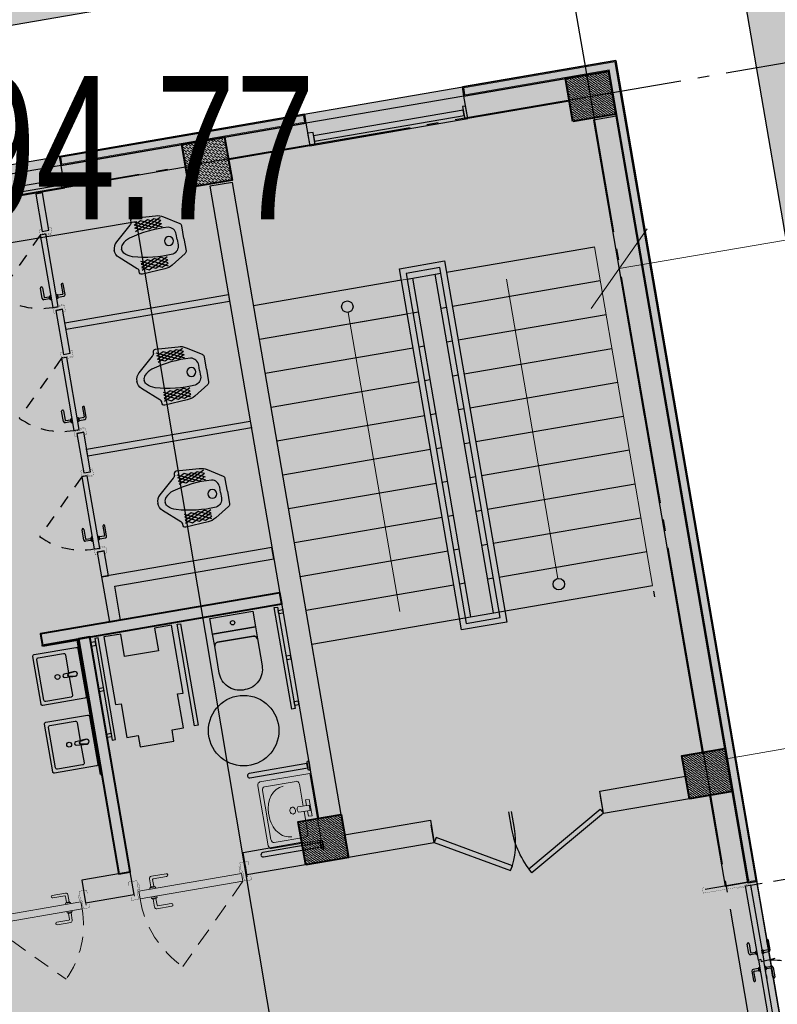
# Model space of a CAD drawing. Extents: x 0 to 667088, y 0 to 6446.
# Tile 378 of 518: x 3066.43 to 3073.05, y 294.29 to 302.88. Entities that reach past the tile are written whole.
import ezdxf

# ---------------------------------------------------------------- set-up
doc = ezdxf.new("R2010")
doc.units = 0
doc.header["$MEASUREMENT"] = 0
for name, pattern in [('Beruniy Xref$0$DASHED', [19.05, 12.7, -6.35]), ('CONTI', [0]), ('ГОСТ 2.303 5', [24, 20, -1.5, 1, -1.5])]:
    doc.linetypes.add(name, pattern=pattern)
for name, color, linetype in [('(002) Рамка', 7, 'Continuous'), ('_0', 7, 'Continuous'), ('PI_OT0', 172, 'CONTI'), ('ZAPSK0', 250, 'CONTI'), ('сан.техника', 146, 'Continuous'), ('стен', 7, 'Continuous')]:
    doc.layers.add(name, color=color, linetype=linetype)
for name, color, linetype, lineweight in [('.', 7, 'Continuous', 15), ('rrr', 5, 'Continuous', 18), ('гипсокартон', 136, 'Continuous', 35), ('заливка', 194, 'Continuous', 0), ('кирпич', 7, 'Continuous', 40), ('ЛЕСТНИЦА', 152, 'Continuous', 13), ('Сантехника', 5, 'Continuous', 13), ('сплошная толстая', 7, 'Continuous', 40), ('Толстая', 174, 'Continuous', 35), ('Утеплитель', 204, 'Continuous', 13)]:
    doc.layers.add(name, color=color, linetype=linetype, lineweight=lineweight)
doc.layers.add('АСО-Двери+Окна', color=7, linetype='Continuous', lineweight=20, true_color=0x0d21a0)
doc.styles.add('ESKD1', font='arial.ttf', dxfattribs={"width": 0.6, "oblique": 11})
doc.styles.add('SHRFT', font='TXT', dxfattribs={"width": 0.75})
doc.styles.get("Standard").update_dxf_attribs({"font": 'times.ttf'})
doc.linetypes.add('ограждение1', pattern='A,6.35,-2.54,[133,ltypeshp.shx,S=2.54,R=0,X=-2.54,Y=0],-2.54,25.4', length=36.83)
doc.dimstyles.new('GENPLAN', dxfattribs={"dimtxt": 1, "dimasz": 0.6, "dimexe": 1.3, "dimexo": 1.5, "dimgap": 0.1, "dimtad": 1, "dimdec": 1, "dimzin": 0, "dimdsep": 46, "dimtxsty": 'ESKD1', "dimblk1": 'OBLIQUE', "dimblk2": 'OBLIQUE', "dimsah": 1, "dimcen": -2, "dimadec": 0, "dimazin": 0, "dimtfac": 0.75, "dimtdec": 1, "dimtix": 1, "dimtmove": 0, "dimatfit": 3, "dimfxl": 1, "dimtvp": 1.2, "dimtfill": 2, "dimtfillclr": 2, "dimlwd": 5, "dimlwe": 5, "dimarcsym": 0})
doc.dimstyles.new('М100', dxfattribs={"dimtxt": 3, "dimasz": 2, "dimexe": 1, "dimexo": 1, "dimtad": 1, "dimdec": 0, "dimzin": 0, "dimdsep": 46, "dimtxsty": 'Standard', "dimblk": 'ARCHTICK', "dimcen": 2, "dimdle": 1, "dimaunit": 1, "dimadec": 4, "dimazin": 2, "dimtfac": 1, "dimtdec": 0, "dimtofl": 0, "dimtmove": 0, "dimatfit": 3, "dimfxl": 1, "dimtolj": 1, "dimtzin": 0, "dimlwd": 9, "dimlwe": 9, "dimarcsym": 0})

# ---------------------------------------------------------------- blocks, each defined once
blk = doc.blocks.new('rhy')
at = {"layer": 'ZAPSK0', "color": 1, "lineweight": 30}
blk.add_lwpolyline([(1364.57876, 291.54673), (1421.58031, 301.1208), (1424.19745, 285.53906), (1367.19589, 275.96499)], close=True, dxfattribs=at)
at = {"layer": 'PI_OT0', "color": 0, "style": 'SHRFT', "width": 0.75}
blk.add_text('494.77', height=1.25, dxfattribs=at).set_placement((1419.31116, 301.14))
blk = doc.blocks.new('*U22')
at = {"color": 0, "linetype": 'Beruniy Xref$0$DASHED'}
for p, q in [((-193.5, 22.5), (-193.5, 105.5)), ((-50.5, 22.5), (-50.5, 82.5))]:
    blk.add_line(p, q, dxfattribs=at)
at = {"color": 0}
for p, q in [((-121, 31.3), (-131.5, 31.3)), ((-131.5, 29.3), (-122, 29.3)), ((-122.5, 22.5), (-122.5, 23.5)), ((-122.5, 23.5), (-118.5, 23.5)), ((-118.5, 22.5), (-122.5, 22.5)), ((-122, 23.6), (-122, 23.5)), ((-121.5, 28.8), (-121.5, 24.1)), ((-119.5, 24.1), (-121.5, 24.1)), ((-119.5, 24.1), (-119.5, 29.8)), ((-119, 23.5), (-119, 23.6)), ((-118.5, 23.5), (-118.5, 22.5)), ((-110.5, 19.8), (-110.5, 22.5)), ((-100.5, 23.5), (-104.5, 23.5)), ((-104.5, 23.5), (-104.5, 22.5)), ((-104.5, 22.5), (-100.5, 22.5)), ((-104, 23.5), (-104, 23.6)), ((-103.5, 24.1), (-103.5, 29.8)), ((-103.5, 24.1), (-101.5, 24.1)), ((-102.5, 22.5), (-98.5, 22.5)), ((-102, 31.3), (-91.5, 31.3)), ((-101.5, 28.8), (-101.5, 24.1)), ((-91.5, 29.3), (-101, 29.3)), ((-101, 23.6), (-101, 23.5)), ((-100.5, 22.5), (-100.5, 23.5)), ((-95.5, 22.5), (-91.5, 22.5)), ((-197, 20), (-197, -26.8)), ((-122.5, 17), (-122.5, 16)), ((-122.5, 16), (-118.5, 16)), ((-122, 15.9), (-122, 16)), ((-121.5, 10.7), (-121.5, 15.4)), ((-119.5, 15.4), (-121.5, 15.4)), ((-119.5, 15.4), (-119.5, 9.7)), ((-119, 16), (-119, 15.9)), ((-118.5, 16), (-118.5, 17)), ((-112.5, 19.8), (-110.5, 19.8)), ((-112.5, 19.8), (-112.5, 17)), ((-104.5, 16), (-104.5, 17)), ((-100.5, 16), (-104.5, 16)), ((-104, 16), (-104, 15.9)), ((-103.5, 15.4), (-103.5, 9.7)), ((-103.5, 15.4), (-101.5, 15.4)), ((-101.5, 10.7), (-101.5, 15.4)), ((-101, 15.9), (-101, 16)), ((-100.5, 17), (-100.5, 16)), ((-47, 20), (-47, -26.8)), ((-131.5, 10.2), (-122, 10.2)), ((-121, 8.2), (-131.5, 8.2)), ((-102, 8.2), (-91.5, 8.2)), ((-91.5, 10.2), (-101, 10.2))]:
    blk.add_line(p, q, dxfattribs=at)
at = {"color": 0, "const_width": 0.2}
for points in [[(-199.5, 20), (-199.5, 22.5), (-194.5, 22.5), (-194.5, 16), (-192.5, 16), (-192.5, 7)], [(-44.5, 20), (-44.5, 22.5), (-49.5, 22.5), (-49.5, 16), (-51.5, 16), (-51.5, 7)], [(-193.5, 15), (-193.5, -29.3), (-199.5, -29.3), (-199.5, -26.8)], [(-50.5, 15), (-50.5, -29.3), (-44.5, -29.3), (-44.5, -26.8)]]:
    blk.add_lwpolyline(points, dxfattribs=at)
at = {"color": 0}
for points in [[(-193.5, 17), (-193.5, 22.5), (-110.5, 22.5)], [(-50.5, 17), (-50.5, 22.5), (-110.5, 22.5)], [(-112.5, 17), (-193.5, 17)], [(-112.5, 17), (-50.5, 17)]]:
    blk.add_lwpolyline(points, dxfattribs=at)
at = {"color": 0, "linetype": 'Beruniy Xref$0$DASHED'}
for centre, radius, start, end in [((-193.5, 22.5), 83, 0, 90), ((-50.5, 22.5), 60, 90, 180)]:
    blk.add_arc(centre, radius, start, end, dxfattribs=at)
at = {"color": 0}
for centre, radius, start, end in [((-131.5, 30.3), 1, 90, 270), ((-122, 28.8), 0.5, 0, 90), ((-121.5, 23.6), 0.5, 90, 180), ((-121, 29.8), 1.5, 0, 90), ((-119.5, 23.6), 0.5, 0, 90), ((-103.5, 23.6), 0.5, 90, 180), ((-102, 29.8), 1.5, 90, 180), ((-101, 28.8), 0.5, 90, 180), ((-101.5, 23.6), 0.5, 0, 90), ((-91.5, 30.3), 1, 270, 90), ((-121.5, 15.9), 0.5, 180, 270), ((-122, 10.7), 0.5, 270, 0), ((-119.5, 15.9), 0.5, 270, 0), ((-103.5, 15.9), 0.5, 180, 270), ((-101.5, 15.9), 0.5, 270, 0), ((-101, 10.7), 0.5, 180, 270), ((-131.5, 9.2), 1, 90, 270), ((-121, 9.7), 1.5, 270, 0), ((-102, 9.7), 1.5, 180, 270), ((-91.5, 9.2), 1, 270, 90)]:
    blk.add_arc(centre, radius, start, end, dxfattribs=at)
blk = doc.blocks.new('_ArchTick')
at = {"color": 0, "linetype": 'ByBlock', "const_width": 0.15}
blk.add_lwpolyline([(-0.5, -0.5), (0.5, 0.5)], dxfattribs=at)
blk = doc.blocks.new('*U19')
at = {"color": 7}
for p, q in [((0, 0), (0, 6)), ((28, 0), (28, 6))]:
    blk.add_line(p, q, dxfattribs=at)
blk.add_lwpolyline([(0, 0), (24.25, -14), (25.12, -12.48), (0.88, 1.52)], close=True, dxfattribs=at)
blk.add_arc((0, 0), 28, 330, 0, dxfattribs=at)
blk = doc.blocks.new('*U20')
at = {"color": 7}
for p, q in [((0, 0), (0, 6)), ((32, 0), (32, 6))]:
    blk.add_line(p, q, dxfattribs=at)
blk.add_lwpolyline([(0, 0), (27.71, -16), (28.59, -14.48), (0.88, 1.52)], close=True, dxfattribs=at)
blk.add_arc((0, 0), 32, 330, 0, dxfattribs=at)
blk = doc.blocks.new('A$C04BF76B1')
at = {"color": 5}
for points in [[(-1305, 429.8), (-1305, 318.8), (-1352.5, 318.8), (-1352.5, 429.8)], [(-1352.5, 429.8), (47.5, 429.8), (47.5, 229.8), (-1352.5, 229.8)], [(47.5, 429.8), (47.5, 318.8), (20, 318.8), (20, 429.8)], [(20, 398), (20, 350.5), (-1305, 350.5), (-1305, 398)]]:
    blk.add_lwpolyline(points, close=True, dxfattribs=at)
blk = doc.blocks.new('*U72')
at = {"color": 0, "linetype": 'Beruniy Xref$0$DASHED'}
blk.add_line((-193.5, 2.5), (-141.88, 54.12), dxfattribs=at)
at = {"color": 0}
for p, q in [((-131, 11.3), (-141.5, 11.3)), ((-141.5, 9.3), (-132, 9.3)), ((-131.5, 8.8), (-131.5, 4.1)), ((-129.5, 4.1), (-129.5, 9.8)), ((-197, 0), (-197, -8.89)), ((-132.5, 2.5), (-132.5, 3.5)), ((-132.5, 3.5), (-128.5, 3.5)), ((-128.5, 2.5), (-132.5, 2.5)), ((-132, 3.6), (-132, 3.5)), ((-129.5, 4.1), (-131.5, 4.1)), ((-129, 3.5), (-129, 3.6)), ((-128.5, 3.5), (-128.5, 2.5)), ((-117, 0), (-117, -8.89)), ((-132.5, -3), (-132.5, -4)), ((-132.5, -4), (-128.5, -4)), ((-132, -4.1), (-132, -4)), ((-131.5, -9.3), (-131.5, -4.6)), ((-129.5, -4.6), (-131.5, -4.6)), ((-129.5, -4.6), (-129.5, -10.3)), ((-129, -4), (-129, -4.1)), ((-128.5, -4), (-128.5, -3)), ((-141.5, -9.8), (-132, -9.8)), ((-131, -11.8), (-141.5, -11.8))]:
    blk.add_line(p, q, dxfattribs=at)
at = {"color": 0, "const_width": 0.2}
for points in [[(-199.5, 0), (-199.5, 2.5), (-194.5, 2.5), (-194.5, -4), (-192.5, -4), (-192.5, -8.5)], [(-114.5, 0), (-114.5, 2.5), (-119.5, 2.5), (-119.5, -4), (-121.5, -4), (-121.5, -8.5)], [(-193.5, -5), (-193.5, -11.39), (-199.5, -11.39), (-199.5, -8.89)], [(-120.5, -5), (-120.5, -11.39), (-114.5, -11.39), (-114.5, -8.89)]]:
    blk.add_lwpolyline(points, dxfattribs=at)
at = {"color": 0}
blk.add_lwpolyline([(-193.5, -3), (-193.5, 2.5), (-120.5, 2.5), (-120.5, -3), (-193.5, -3)], dxfattribs=at)
at = {"color": 0, "linetype": 'Beruniy Xref$0$DASHED'}
blk.add_arc((-193.5, 2.5), 73, 0, 45, dxfattribs=at)
at = {"color": 0}
for centre, radius, start, end in [((-141.5, 10.3), 1, 90, 270), ((-132, 8.8), 0.5, 0, 90), ((-131, 9.8), 1.5, 0, 90), ((-131.5, 3.6), 0.5, 90, 180), ((-129.5, 3.6), 0.5, 0, 90), ((-131.5, -4.1), 0.5, 180, 270), ((-129.5, -4.1), 0.5, 270, 0), ((-141.5, -10.8), 1, 90, 270), ((-132, -9.3), 0.5, 270, 0), ((-131, -10.3), 1.5, 270, 0)]:
    blk.add_arc(centre, radius, start, end, dxfattribs=at)
blk = doc.blocks.new('*U73')
at = {"color": 0, "linetype": 'Beruniy Xref$0$DASHED'}
blk.add_line((-193.5, 2.5), (-141.88, 54.12), dxfattribs=at)
at = {"color": 0}
for p, q in [((-131, 11.3), (-141.5, 11.3)), ((-141.5, 9.3), (-132, 9.3)), ((-131.5, 8.8), (-131.5, 4.1)), ((-129.5, 4.1), (-129.5, 9.8)), ((-197, 0), (-197, -8)), ((-132.5, 2.5), (-132.5, 3.5)), ((-132.5, 3.5), (-128.5, 3.5)), ((-128.5, 2.5), (-132.5, 2.5)), ((-132, 3.6), (-132, 3.5)), ((-129.5, 4.1), (-131.5, 4.1)), ((-129, 3.5), (-129, 3.6)), ((-128.5, 3.5), (-128.5, 2.5)), ((-117, 0), (-117, -8)), ((-132.5, -3), (-132.5, -4)), ((-132.5, -4), (-128.5, -4)), ((-132, -4.1), (-132, -4)), ((-131.5, -9.3), (-131.5, -4.6)), ((-129.5, -4.6), (-131.5, -4.6)), ((-129.5, -4.6), (-129.5, -10.3)), ((-129, -4), (-129, -4.1)), ((-128.5, -4), (-128.5, -3)), ((-141.5, -9.8), (-132, -9.8)), ((-131, -11.8), (-141.5, -11.8))]:
    blk.add_line(p, q, dxfattribs=at)
at = {"color": 0, "const_width": 0.2}
for points in [[(-199.5, 0), (-199.5, 2.5), (-194.5, 2.5), (-194.5, -4), (-192.5, -4), (-192.5, -8.5)], [(-114.5, 0), (-114.5, 2.5), (-119.5, 2.5), (-119.5, -4), (-121.5, -4), (-121.5, -8.5)], [(-193.5, -5), (-193.5, -10.5), (-199.5, -10.5), (-199.5, -8)], [(-120.5, -5), (-120.5, -10.5), (-114.5, -10.5), (-114.5, -8)]]:
    blk.add_lwpolyline(points, dxfattribs=at)
at = {"color": 0}
blk.add_lwpolyline([(-193.5, -3), (-193.5, 2.5), (-120.5, 2.5), (-120.5, -3), (-193.5, -3)], dxfattribs=at)
at = {"color": 0, "linetype": 'Beruniy Xref$0$DASHED'}
blk.add_arc((-193.5, 2.5), 73, 0, 45, dxfattribs=at)
at = {"color": 0}
for centre, radius, start, end in [((-141.5, 10.3), 1, 90, 270), ((-132, 8.8), 0.5, 0, 90), ((-131, 9.8), 1.5, 0, 90), ((-131.5, 3.6), 0.5, 90, 180), ((-129.5, 3.6), 0.5, 0, 90), ((-131.5, -4.1), 0.5, 180, 270), ((-129.5, -4.1), 0.5, 270, 0), ((-141.5, -10.8), 1, 90, 270), ((-132, -9.3), 0.5, 270, 0), ((-131, -10.3), 1.5, 270, 0)]:
    blk.add_arc(centre, radius, start, end, dxfattribs=at)
blk = doc.blocks.new('adfhsdghsdfdas')
at = {"layer": 'сан.техника'}
blk.add_lwpolyline([(189.3, 0), (189.3, -136.9), (-189.3, -136.9), (-189.3, 0)], close=True, dxfattribs=at)
for points in [[(189.3, -136.9), (189.3, -244.8, 0.414216), (159.7, -214.8), (-159.2, -214.8, 0.414211), (-189.3, -244.3), (-189.3, -136.9)], [(159.7, -214.8, -0.414216), (189.3, -244.8), (189.3, -483.1, -0.414214), (9.3, -663.1), (-9.3, -663.1, -0.414214), (-189.3, -483.1), (-189.3, -244.3, -0.414211), (-159.2, -214.8)]]:
    blk.add_lwpolyline(points, format="xyb", close=True, dxfattribs=at)
blk.add_circle((0, -68.5), 18.8, dxfattribs=at)
blk = doc.blocks.new('sdhsdhdhsdfgdf')
at = {"layer": 'сан.техника'}
for points in [[(-270, 1020), (-570, 1020), (-570, 920), (-670, 920), (-670, 620), (-720, 620), (-720, 20), (-570, 20), (-570, 220), (-270, 220), (-270, 20), (-120, 20), (-120, 620), (-170, 620), (-170, 920), (-270, 920)], [(-1660, 890), (-1700, 890), (-1700, 860), (-1660, 860)], [(-1660, 20), (-1660, 920), (-1630, 920), (-1630, 20)], [(-800, 20), (-800, 920), (-770, 920), (-770, 20)], [(-40, 20), (-40, 920), (-70, 920), (-70, 20)], [(-40, 890), (0, 890), (0, 860), (-40, 860)], [(-1660, 485), (-1700, 485), (-1700, 455), (-1660, 455)], [(-40, 485), (0, 485), (0, 455), (-40, 455)], [(-1660, 50), (-1700, 50), (-1700, 80), (-1660, 80)], [(-40, 50), (0, 50), (0, 80), (-40, 80)]]:
    blk.add_lwpolyline(points, close=True, dxfattribs=at)
blk = doc.blocks.new('*U71')
at = {"color": 0, "linetype": 'Beruniy Xref$0$DASHED'}
blk.add_line((-120.5, 22.5), (-172.12, 74.12), dxfattribs=at)
at = {"color": 0}
for p, q in [((-184.5, 24.1), (-184.5, 29.8)), ((-183, 31.3), (-172.5, 31.3)), ((-197, 20), (-197, 13.14)), ((-181.5, 23.5), (-185.5, 23.5)), ((-185.5, 23.5), (-185.5, 22.5)), ((-185.5, 22.5), (-181.5, 22.5)), ((-185, 23.5), (-185, 23.6)), ((-184.5, 24.1), (-182.5, 24.1)), ((-182.5, 28.8), (-182.5, 24.1)), ((-172.5, 29.3), (-182, 29.3)), ((-182, 23.6), (-182, 23.5)), ((-181.5, 22.5), (-181.5, 23.5)), ((-117, 20), (-117, 13.14)), ((-185.5, 16), (-185.5, 17)), ((-181.5, 16), (-185.5, 16)), ((-185, 16), (-185, 15.9)), ((-184.5, 15.4), (-184.5, 9.7)), ((-184.5, 15.4), (-182.5, 15.4)), ((-182.5, 10.7), (-182.5, 15.4)), ((-182, 15.9), (-182, 16)), ((-172.5, 10.2), (-182, 10.2)), ((-181.5, 17), (-181.5, 16)), ((-183, 8.2), (-172.5, 8.2))]:
    blk.add_line(p, q, dxfattribs=at)
at = {"color": 0, "const_width": 0.2}
for points in [[(-199.5, 20), (-199.5, 22.5), (-194.5, 22.5), (-194.5, 16), (-192.5, 16), (-192.5, 11.5)], [(-114.5, 20), (-114.5, 22.5), (-119.5, 22.5), (-119.5, 16), (-121.5, 16), (-121.5, 11.5)], [(-193.5, 15), (-193.5, 10.64), (-199.5, 10.64), (-199.5, 13.14)], [(-120.5, 15), (-120.5, 10.64), (-114.5, 10.64), (-114.5, 13.14)]]:
    blk.add_lwpolyline(points, dxfattribs=at)
at = {"color": 0}
blk.add_lwpolyline([(-120.5, 17), (-120.5, 22.5), (-193.5, 22.5), (-193.5, 17), (-120.5, 17)], dxfattribs=at)
at = {"color": 0, "linetype": 'Beruniy Xref$0$DASHED'}
blk.add_arc((-120.5, 22.5), 73, 135, 180, dxfattribs=at)
at = {"color": 0}
for centre, radius, start, end in [((-183, 29.8), 1.5, 90, 180), ((-172.5, 30.3), 1, 270, 90), ((-184.5, 23.6), 0.5, 90, 180), ((-182, 28.8), 0.5, 90, 180), ((-182.5, 23.6), 0.5, 0, 90), ((-184.5, 15.9), 0.5, 180, 270), ((-182.5, 15.9), 0.5, 270, 0), ((-182, 10.7), 0.5, 180, 270), ((-172.5, 9.2), 1, 270, 90), ((-183, 9.7), 1.5, 180, 270)]:
    blk.add_arc(centre, radius, start, end, dxfattribs=at)
blk = doc.blocks.new('dhsdghgrfsds')
at = {"layer": 'сан.техника'}
for p, q in [((347.4, 218.6), (171.4, 132.1)), ((230.6, 215.6), (171.4, 189.8)), ((285.2, 215.6), (171.4, 157.9)), ((171.4, 186.7), (282.2, 130.6)), ((174.5, 215.6), (344.4, 130.6)), ((226, 129.1), (408.1, 214.1)), ((406.6, 132.1), (230.6, 215.6)), ((282.2, 130.6), (406.6, 188.3)), ((406.6, 159.4), (285.2, 215.6)), ((408.1, 188.3), (347.4, 218.6)), ((174.5, 160.9), (226, 129.1)), ((344.4, 130.6), (406.6, 159.4)), ((171.4, -186.7), (282.2, -130.6)), ((347.4, -218.6), (171.4, -132.1)), ((285.2, -215.6), (171.4, -157.9)), ((174.5, -160.9), (226, -129.1)), ((174.5, -215.6), (344.4, -130.6)), ((226, -129.1), (408.1, -214.1)), ((406.6, -132.1), (230.6, -215.6)), ((282.2, -130.6), (406.6, -188.3)), ((406.6, -159.4), (285.2, -215.6)), ((344.4, -130.6), (406.6, -159.4)), ((230.6, -215.6), (171.4, -189.8)), ((408.1, -188.3), (347.4, -218.6))]:
    blk.add_line(p, q, dxfattribs=at)
for points in [[(0, 0), (0, 110.2, -0.258751), (12.1, 132.1), (141.1, 212.6, -0.131924), (210.9, 233.8), (411.1, 247.5, -0.493186), (433.9, 221.7, 0.329088), (447.5, 192.8), (587.1, 69.8, -0.221669), (617.6, 0, -0.088906)], [(60.7, 0), (60.7, 47.1, -0.354811), (119.8, 119.9, -0.085514), (468.8, 82, -0.142911), (538.5, 38, -0.179764), (553.2, 0, -0.443949)], [(0, 0), (0, -110.2, 0.258751), (12.1, -132.1), (141.1, -212.6, 0.131924), (210.9, -233.8), (411.1, -247.5, 0.493186), (433.9, -221.7, -0.329088), (447.5, -192.8), (587.1, -69.8, 0.221669), (617.6, 0, 0.088906)], [(60.7, 0), (60.7, -47.1, 0.354811), (119.8, -119.9, 0.085514), (468.8, -82, 0.142911), (538.5, -38, 0.179764), (553.2, 0, 0.443949)]]:
    blk.add_lwpolyline(points, format="xyb", dxfattribs=at)
blk.add_circle((133.5, 0), 39, dxfattribs=at)
blk = doc.blocks.new('21')
at = {"layer": '.', "lineweight": 30, "transparency": 33554687}
h = blk.add_hatch(color=1, dxfattribs=at)
h.dxf.hatch_style = 1
h.set_gradient(color1=(255, 255, 255), one_color=1, tint=1)
h.paths.add_polyline_path([(3499544.7, -1424689.2), (3499557.4, -1424689.2), (3499557.4, -1424613), (3499544.7, -1424613), (3499538.4, -1424619.4), (3499538.4, -1424682.9)])
edge = h.paths.add_edge_path()
edge.add_line((3499538.4, -1424670.2), (3499538.4, -1424632.1))
edge.add_line((3499538.4, -1424632.1), (3499026.4, -1424632.1))
edge.add_arc((3499026.4, -1424651.1), 19, 90, 270)
edge.add_line((3499026.4, -1424670.2), (3499538.4, -1424670.2))
blk.add_lwpolyline([(3499544.7, -1424689.2), (3499557.4, -1424689.2), (3499557.4, -1424613), (3499544.7, -1424613), (3499538.4, -1424619.4), (3499538.4, -1424682.9)], close=True)
blk.add_lwpolyline([(3499538.4, -1424670.2), (3499538.4, -1424632.1), (3499026.4, -1424632.1, 1), (3499026.4, -1424670.2)], format="xyb", close=True)
at = {"layer": '_0', "color": 0, "lineweight": 25}
for points in [[(3499557.4, -1424613), (3499544.7, -1424613), (3499538.4, -1424619.4), (3499538.4, -1424682.9), (3499544.7, -1424689.2), (3499557.4, -1424689.2)], [(3499557.4, -1424613), (3499557.4, -1424689.2)], [(3499026.4, -1424670.2), (3499538.4, -1424670.2), (3499538.4, -1424632.1), (3499026.4, -1424632.1)]]:
    blk.add_lwpolyline(points, dxfattribs=at)
blk.add_lwpolyline([(3499538.4, -1424632.1), (3499538.4, -1424670.2)], close=True, dxfattribs=at)
blk.add_arc((3499026.4, -1424651.1), 19, 90, 270, dxfattribs=at)
blk = doc.blocks.new('Rac7')
at = {"color": 0}
for p, q in [((-39500.6, -24232.1), (-39500.6, -23829.6)), ((-39473.6, -23808.4), (-38988.3, -23808.4)), ((-39456.5, -23859.1), (-39456.5, -24114.9)), ((-39032.4, -23838), (-39429.6, -23838)), ((-39221.1, -23854.9), (-39240.8, -23854.9)), ((-39005.4, -24114.9), (-39005.4, -23859.1)), ((-39005.4, -23859.1), (-39005.4, -23859.1)), ((-38961.3, -23829.6), (-38961.3, -24232.1)), ((-39252.5, -24185.9), (-39252.5, -24093.6)), ((-39209.4, -24185.9), (-39209.4, -24093.6)), ((-39429.6, -24136.1), (-39252.5, -24136.1)), ((-39297, -24164), (-39252.5, -24164)), ((-39297, -24193.5), (-39297, -24164)), ((-39164.9, -24193.5), (-39297, -24193.5)), ((-39252.5, -24185.9), (-39209.4, -24185.9)), ((-39209.4, -24136.1), (-39032.4, -24136.1)), ((-39209.4, -24164), (-39164.9, -24164)), ((-39164.9, -24164), (-39164.9, -24193.5)), ((-38961.3, -24232.1), (-39500.6, -24232.1))]:
    blk.add_line(p, q, dxfattribs=at)
at = {"color": 0, "extrusion": (0, 0, -1)}
for centre, major_axis, start_param, end_param in [((-39473.6, -23829.6), (-27, 0), 0, 1.570796), ((-39429.6, -23859.1), (-27, 0), 0, 1.570796), ((-39240.8, -24007.4), (-194.1, 0), 0, 1.570796), ((-39221.1, -24007.4), (-194.1, 0), 1.570796, 3.141593), ((-39032.4, -23859.1), (-27, 0), 1.570796, 3.141593), ((-38988.3, -23829.6), (-27, 0), 1.570796, 3.141593), ((-39429.6, -24114.9), (-27, 0), -1.570796, 0), ((-39231, -24104), (-25.3, 0), 0.552816, 2.588777), ((-39032.4, -24114.9), (-27, 0), -3.141593, -1.570796)]:
    blk.add_ellipse(centre, major_axis=major_axis, ratio=0.785714, start_param=start_param, end_param=end_param, dxfattribs=at)
blk.add_ellipse((-39231, -24048), major_axis=(-27.9, 0), ratio=0.785714, dxfattribs=at)
blk = doc.blocks.new('dghsfghdffds')
at = {"layer": 'сан.техника'}
for points in [[(-14.9, 225.2, -0.449995), (0, 210.3), (0, -210.3, -0.449995), (-14.9, -225.2), (-384.7, -225.2, -0.45001), (-399.6, -210.3), (-399.6, 210.3, -0.450002), (-384.7, 225.2), (-14.9, 225.2)], [(-116.3, -18.9), (-116.3, -180.5, -0.449995), (-131.3, -195.4), (-354.9, -195.4, -0.450002), (-369.8, -180.5), (-369.8, 177.5, -0.450002), (-354.9, 192.4)], [(-354.9, 192.4), (-131.3, 192.4, -0.449995), (-116.3, 177.5), (-116.3, 15.9)]]:
    blk.add_lwpolyline(points, format="xyb", dxfattribs=at)
blk.add_lwpolyline([(-116.3, 177.5), (-116.3, 16.4)], dxfattribs=at)
for points in [[(-62.6, -22.4), (-114, -15.9, -0.777773), (-114, 13), (-62.6, 19.4), (-157, 13.3, 0.878785), (-157, -16.3)], [(-62.6, -22.4, 1), (-62.6, 19.4), (-114, 13, 0.777773), (-114, -15.9)]]:
    blk.add_lwpolyline(points, format="xyb", close=True, dxfattribs=at)
blk.add_circle((-217.4, -1.5), 21, dxfattribs=at)
blk = doc.blocks.new('_Oblique')
at = {"color": 0, "linetype": 'ByBlock', "lineweight": -2}
blk.add_line((-0.5, -0.5), (0.5, 0.5), dxfattribs=at)
blk = doc.blocks.new('*D159')
at = {"color": 0, "lineweight": 5, "transparency": 16777216}
for p, q in [((3071.6652, 300.7083), (3078.9634, 301.9641)), ((3079.0834, 301.2666), (3079.1839, 300.683)), ((3071.7852, 300.0107), (3071.8856, 299.4271))]:
    blk.add_line(p, q, dxfattribs=at)
at = {"layer": 'Defpoints', "color": 0, "lineweight": 30, "transparency": 16777216}
for p in [(3078.8291, 302.7448), (3078.9634, 301.9641), (3071.5308, 301.489)]:
    blk.add_point(p, dxfattribs=at)
at = {"color": 0, "lineweight": 5, "transparency": 16777216, "xscale": 0.6, "yscale": 0.6, "zscale": 0.6}
for p, rotation in [((3078.9634, 301.9641), 9.763531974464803), ((3071.6652, 300.7083), 189.7635319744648)]:
    blk.add_blockref('_Oblique', p, dxfattribs=dict(at, rotation=rotation))
at = {"color": 0, "lineweight": 30, "transparency": 16777216, "insert": (3075.2125, 301.9275), "char_height": 1, "attachment_point": 5, "rotation": 9.76353, "style": 'ESKD1', "bg_fill": 1, "box_fill_scale": 1.25, "bg_fill_color": 2, "bg_fill_transparency": 0}
blk.add_mtext('7.4', dxfattribs=at)
blk = doc.blocks.new('A$Cda22a00f')
at = {"layer": 'rrr'}
h = blk.add_hatch(dxfattribs=at)
h.set_pattern_fill('ANSI36', color=256, scale=5, angle=-90)
h.set_pattern_definition([(315, (-286076.074, 1558334.167), (30.86963042, -8.41899011), [39.6875, -7.9375, 0, -7.9375])])
h.paths.add_polyline_path([(-47905.9, 10380), (-47905.9, 10000), (-48285.9, 10000), (-48285.9, 10380)])
h = blk.add_hatch(dxfattribs=at)
h.set_pattern_fill('ANSI36', color=256, scale=5, angle=-90)
h.set_pattern_definition([(315, (-282676.074, 1558334.167), (30.86963042, -8.41899011), [39.6875, -7.9375, 0, -7.9375])])
h.paths.add_polyline_path([(-44505.9, 10380), (-44505.9, 10000), (-44885.9, 10000), (-44885.9, 10380)])
h = blk.add_hatch(dxfattribs=at)
h.set_pattern_fill('ANSI36', color=256, scale=5, angle=-90)
h.set_pattern_definition([(315, (-286076.074, 1552334.167), (30.86963042, -8.41899011), [39.6875, -7.9375, 0, -7.9375])])
h.paths.add_polyline_path([(-47905.9, 4380), (-47905.9, 4000), (-48285.9, 4000), (-48285.9, 4380)])
h = blk.add_hatch(dxfattribs=at)
h.set_pattern_fill('ANSI36', color=256, scale=5, angle=-90)
h.set_pattern_definition([(315, (-282676.074, 1552334.167), (30.86963042, -8.41899011), [39.6875, -7.9375, 0, -7.9375])])
h.paths.add_polyline_path([(-44505.9, 4380), (-44505.9, 4000), (-44885.9, 4000), (-44885.9, 4380)])
for p, q in [((-44885.9, 8490), (-47905.9, 8490)), ((-46495.9, 8490), (-46495.9, 5490)), ((-46295.9, 8490), (-46295.9, 5490)), ((-46595.9, 8190), (-47905.9, 8190)), ((-46495.9, 8190), (-46545.9, 8190)), ((-46245.9, 8190), (-46295.9, 8190)), ((-44885.9, 8190), (-46195.9, 8190)), ((-46595.9, 7890), (-47905.9, 7890)), ((-46495.9, 7890), (-46545.9, 7890)), ((-46245.9, 7890), (-46295.9, 7890)), ((-44885.9, 7890), (-46195.9, 7890)), ((-46595.9, 7590), (-47905.9, 7590)), ((-46495.9, 7590), (-46545.9, 7590)), ((-46245.9, 7590), (-46295.9, 7590)), ((-44885.9, 7590), (-46195.9, 7590)), ((-46595.9, 7290), (-47905.9, 7290)), ((-46495.9, 7290), (-46545.9, 7290)), ((-46245.9, 7290), (-46295.9, 7290)), ((-44885.9, 7290), (-46195.9, 7290)), ((-46595.9, 6990), (-47905.9, 6990)), ((-46495.9, 6990), (-46545.9, 6990)), ((-46245.9, 6990), (-46295.9, 6990)), ((-44885.9, 6990), (-46195.9, 6990)), ((-46595.9, 6690), (-47905.9, 6690)), ((-46495.9, 6690), (-46545.9, 6690)), ((-46245.9, 6690), (-46295.9, 6690)), ((-44885.9, 6690), (-46195.9, 6690)), ((-46595.9, 6390), (-47905.9, 6390)), ((-46495.9, 6390), (-46545.9, 6390)), ((-46245.9, 6390), (-46295.9, 6390)), ((-44885.9, 6390), (-46195.9, 6390)), ((-46595.9, 6090), (-47905.9, 6090)), ((-46495.9, 6090), (-46545.9, 6090)), ((-46245.9, 6090), (-46295.9, 6090)), ((-44885.9, 6090), (-46195.9, 6090)), ((-46595.9, 5790), (-47905.9, 5790)), ((-46495.9, 5790), (-46545.9, 5790)), ((-46245.9, 5790), (-46295.9, 5790)), ((-44885.9, 5790), (-46195.9, 5790)), ((-46595.9, 5490), (-47905.9, 5490)), ((-46245.9, 5490), (-46545.9, 5490)), ((-44885.9, 5490), (-46195.9, 5490))]:
    blk.add_line(p, q)
at = {"lineweight": 0, "ltscale": 100}
blk.add_line((-47905.9, 5490), (-47905.9, 8490), dxfattribs=at)
at = {"linetype": 'ГОСТ 2.303 5', "lineweight": 25, "ltscale": 100}
for points in [[(-48095.9, 13390), (-48095.9, 10190)], [(-48095.9, 10190), (-48095.9, 3890)], [(-48095.9, 3890), (-48095.9, 0)]]:
    blk.add_lwpolyline(points, dxfattribs=at)
at = {"lineweight": 30}
for points in [[(-48085.9, 11184), (-48285.9, 11184), (-48285.9, 10380), (-48085.9, 10380)], [(-47905.9, 10380), (-47145.9, 10380), (-47145.9, 10180), (-47905.9, 10180)], [(-45645.9, 10380), (-44885.9, 10380), (-44885.9, 10180), (-45645.9, 10180)], [(-44505.9, 10379.8), (-43985.9, 10379.8), (-43985.9, 10179.8), (-44505.9, 10179.8)], [(-42985.9, 10179.8), (-42555.9, 10179.9), (-42555.9, 10379.9), (-42985.9, 10379.8)], [(-48085.9, 10000), (-48285.9, 10000), (-48285.9, 4400), (-48085.9, 4400)], [(-44685.9, 10000), (-44885.9, 10000), (-44885.9, 4400), (-44685.9, 4400)], [(-47905.9, 4200), (-47005.9, 4200), (-47005.9, 4000), (-47905.9, 4000)], [(-45605.9, 4200), (-44885.9, 4200), (-44885.9, 4000), (-45605.9, 4000)], [(-44505.9, 4200.1), (-43435.8, 4200.1), (-43435.8, 4000.1), (-44505.9, 4000.1)]]:
    blk.add_lwpolyline(points, close=True, dxfattribs=at)
blk.add_lwpolyline([(-47905.9, 8540), (-47905.9, 8590)])
at = {"linetype": 'ограждение1', "lineweight": 30, "ltscale": 15}
blk.add_lwpolyline([(-46595.9, 8590), (-46195.9, 8590), (-46195.9, 5390), (-46595.9, 5390)], close=True, dxfattribs=at)
blk.add_lwpolyline([(-46545.9, 8540), (-46545.9, 5440), (-46245.9, 5440), (-46245.9, 8540)], close=True)
at = {"color": 216, "lineweight": 30}
for points in [[(-43235.9, 7380), (-43175.9, 7380), (-43175.9, 7600), (-43235.9, 7600)], [(-43235.9, 6330), (-43175.9, 6330), (-43175.9, 6680), (-43235.9, 6680)], [(-44685.9, 6480), (-44685.9, 6540), (-43235.9, 6540), (-43235.9, 6480)], [(-43235.9, 5240), (-43175.9, 5240), (-43175.9, 5630), (-43235.9, 5630)], [(-44685.9, 5360), (-44685.9, 5420), (-43235.9, 5420), (-43235.9, 5360)], [(-43235.9, 4210), (-43175.9, 4210), (-43175.9, 4540), (-43235.9, 4540)]]:
    blk.add_lwpolyline(points, close=True, dxfattribs=at)
at = {"color": 0, "lineweight": 0, "ltscale": 100}
blk.add_lwpolyline([(-46295.9, 5490), (-44885.9, 5490), (-44885.9, 5790), (-46295.9, 5790)], close=True, dxfattribs=at)
at = {"color": 1, "linetype": 'ГОСТ 2.303 5', "lineweight": 25, "ltscale": 100}
blk.add_lwpolyline([(15504.1, 4190), (-50974.6, 4190)], dxfattribs=at)
for centre, radius in [((-44170.8, 9133.4), 307.6), ((-47100.9, 8340), 50), ((-45690.9, 5640), 50)]:
    blk.add_circle(centre, radius)
at = {"color": 252, "lineweight": 0}
blk.add_solid([(-44685.9, 8000), (-44685.9, 7700), (-44565, 7820.9), (-43275.9, 7700)], dxfattribs=at)
at = {"layer": 'гипсокартон', "lineweight": 30}
blk.add_lwpolyline([(-44685.9, 7700), (-44685.9, 7600), (-43175.9, 7600), (-43175.9, 8000), (-43275.9, 8000), (-43275.9, 7700)], close=True, dxfattribs=at)
at = {"layer": 'заливка', "color": 5, "lineweight": 40}
blk.add_lwpolyline([(-42565.9, 8110), (-42565.9, 8100), (-42885.9, 8100), (-42885.9, 9300), (-42875.9, 9300), (-42875.9, 8110)], close=True, dxfattribs=at)
at = {"layer": 'кирпич', "color": 19, "lineweight": 40}
for points in [[(-42885.9, 8100), (-42885.9, 10179.8), (-42985.9, 10179.8), (-42985.9, 8100)], [(-42565.9, 8100), (-44685.9, 8100), (-44685.9, 8000), (-42565.9, 8000)]]:
    blk.add_lwpolyline(points, close=True, dxfattribs=at)
at = {"layer": 'сплошная толстая', "lineweight": 0}
blk.add_line((-50385.9, 10090), (-48285.9, 10090), dxfattribs=at)
at = {"layer": 'Толстая', "lineweight": 40}
for points in [[(-47905.9, 10380), (-47905.9, 10000), (-48285.9, 10000), (-48285.9, 10380)], [(-44505.9, 10380), (-44505.9, 10000), (-44885.9, 10000), (-44885.9, 10380)], [(-47905.9, 4380), (-47905.9, 4000), (-48285.9, 4000), (-48285.9, 4380)], [(-44505.9, 4380), (-44505.9, 4000), (-44885.9, 4000), (-44885.9, 4380)]]:
    blk.add_lwpolyline(points, close=True, dxfattribs=at)
at = {"layer": 'Утеплитель', "lineweight": 0, "ltscale": 0.5}
blk.add_lwpolyline([(11094.2, 19660), (15774.1, 19660), (15774.1, 3920), (-48365.9, 3920), (-48365.9, 19660), (-18505.9, 19660)], dxfattribs=at)
at = {"layer": 'Утеплитель', "lineweight": 35, "ltscale": 0.5}
blk.add_lwpolyline([(-47005.9, 3920), (-47005.9, 4000), (-48285.9, 4000), (-48285.9, 11190), (-48365.9, 11190), (-48365.9, 3920)], close=True, dxfattribs=at)
at = {"layer": 'Утеплитель', "lineweight": 0, "ltscale": 0.5}
for points in [[(-47015.9, 3930), (-47015.9, 3990), (-48295.9, 3990), (-48295.9, 11180), (-48355.9, 11180), (-48355.9, 3930)], [(-45595.9, 3930), (-43445.8, 3930), (-43445.8, 3990), (-45595.9, 3990)]]:
    blk.add_lwpolyline(points, close=True, dxfattribs=at)
at = {"layer": 'Утеплитель', "lineweight": 35, "ltscale": 0.5}
blk.add_lwpolyline([(-45605.9, 3920), (-43435.8, 3920), (-43435.8, 4000), (-45605.9, 4000), (-45605.9, 3920)], dxfattribs=at)
at = {"ltscale": 100, "xscale": 8.106666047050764, "yscale": 8.106666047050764, "zscale": 8.106666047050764, "rotation": 90}
blk.add_blockref('*U22', (-48123.5, 12781), dxfattribs=at)
at = {"color": 0, "yscale": 25.39999999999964, "zscale": 25.39999999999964, "rotation": 180}
for name, p, xscale in [('*U20', (-47145.9, 10376.7), -25.39999999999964), ('*U19', (-45645.9, 10376.7), 25.39999999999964)]:
    blk.add_blockref(name, p, dxfattribs=dict(at, xscale=xscale))
at = {"color": 1, "lineweight": 30, "rotation": 180}
for p in [(3454871.5, -1414421.2), (3454871.5, -1415121.2)]:
    blk.add_blockref('21', p, dxfattribs=at)
at = {"color": 216, "lineweight": 30, "xscale": 8.750000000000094, "yscale": 8.750000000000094, "zscale": 8.750000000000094, "rotation": 270.0000001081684}
for p in [(-43350.9, 5656.2), (-43350.9, 4606.2), (-43350.9, 3516.2)]:
    blk.add_blockref('*U71', p, dxfattribs=at)
at = {"lineweight": 15, "xscale": -1}
for p in [(-46958.4, 3770.2), (-43388.3, 3770.2)]:
    blk.add_blockref('A$C04BF76B1', p, dxfattribs=at)
at = {"layer": 'АСО-Двери+Окна', "color": 19, "ltscale": 100}
for name, p, xscale, yscale, zscale, rotation in [('*U73', (-41523.4, 10396.9), 12.50000671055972, 12.50000671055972, 12.50000671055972, 1.081683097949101e-07), ('*U72', (-43872.2, 10400), -11.250000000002, 11.250000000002, 11.250000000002, 359.9999998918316)]:
    blk.add_blockref(name, p, dxfattribs=dict(at, xscale=xscale, yscale=yscale, zscale=zscale, rotation=rotation))
at = {"layer": 'сан.техника', "color": 0, "rotation": 180}
for name, p in [('dghsfghdffds', (-42865.9, 8994.2)), ('adfhsdghsdfdas', (-44235.9, 8120)), ('dghsfghdffds', (-42865.9, 8394.2))]:
    blk.add_blockref(name, p, dxfattribs=at)
at = {"layer": 'сан.техника', "color": 0}
blk.add_blockref('sdhsdhdhsdfgdf', (-42985.9, 8100), dxfattribs=at)
at = {"layer": 'сан.техника', "color": 0, "xscale": -1, "rotation": 180}
for p in [(-44385.9, 7050), (-44385.9, 5970), (-44385.9, 4810)]:
    blk.add_blockref('dhsdghgrfsds', p, dxfattribs=at)
at = {"layer": 'Сантехника', "color": 0, "lineweight": -2, "xscale": -1.094137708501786, "yscale": 1.094137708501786, "zscale": 1.094137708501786, "rotation": 270}
blk.add_blockref('Rac7', (-18162.6, 52818.1), dxfattribs=at)
at = {"layer": 'ЛЕСТНИЦА', "color": 0}
for points in [[(-45690.9, 8340), (-45690.9, 5690)], [(-47100.9, 5640), (-47100.9, 8290)]]:
    blk.add_leader(points, dimstyle='М100', override={"dimasz": 300, "dimtad": 0}, dxfattribs=at)

msp = doc.modelspace()

# ---------------------------------------------------------------- hatches: boundary and pattern name
at = {"layer": 'стен', "lineweight": 30}
h = msp.add_hatch(color=72, dxfattribs=at)
h.dxf.hatch_style = 1
h.paths.add_polyline_path([(3087.74412, 297.53264), (3083.89861, 296.87092), (3076.77375, 338.27658), (3083.86239, 339.49636), (3086.98631, 325.7717), (3082.63113, 324.9598)], flags=17)
edge = h.paths.add_edge_path()
edge.add_line((3043.88592, 303.34845), (3041.87929, 315.00985))
edge.add_arc((3044.83584, 315.51859), 3, 99.763532, 189.763532, ccw=False)
edge.add_line((3044.32709, 318.47514), (3072.25136, 323.2802))
edge.add_arc((3072.76011, 320.32365), 3, 9.763532, 99.763532, ccw=False)
edge.add_line((3075.71666, 320.8324), (3079.53576, 298.63793))
edge.add_line((3079.53576, 298.63793), (3073.69686, 297.63321))
edge.add_line((3073.69686, 297.63321), (3072.61662, 303.91097))
edge.add_line((3072.61662, 303.91097), (3050.23011, 300.05881))
edge.add_line((3050.23011, 300.05881), (3049.50242, 304.28776))
edge.add_line((3049.50242, 304.28776), (3043.88592, 303.34845))
h.paths.add_polyline_path([(3070.56202, 374.37562), (3087.28746, 378.03), (3086.33746, 383.9), (3094.95746, 385.09), (3094.80746, 386.05), (3101.34746, 387.02), (3101.12746, 388.31), (3105.47746, 388.95), (3104.94746, 392.21), (3119.23746, 394.75), (3123.79746, 368.37), (3124.46746, 362.18), (3104.76746, 357.65), (3102.77746, 370.03), (3088.97746, 367.94), (3087.50746, 376.24), (3070.93699, 372.19649), (3076.265, 341.23313), (3083.1832, 342.42357), (3081.68653, 349.14426), (3127.73371, 359.79905), (3133.29989, 336.03113), (3099.66425, 328.26882), (3107.31723, 287.25138), (3150.0533, 294.82213), (3125.1629, 388.86592), (3121.76218, 401.12409), (3100.33759, 399.11064), (3100.53395, 397.89738), (3067.66849, 391.19117)])
edge = h.paths.add_edge_path()
edge.add_line((3064.13746, 336.01), (3072.81307, 337.65662))
edge.add_line((3072.81307, 337.65662), (3064.50603, 385.98223))
edge.add_line((3064.50603, 385.98223), (3054.25638, 396.90689))
edge.add_line((3054.25638, 396.90689), (2982.38224, 383.44101))
edge.add_line((2982.38224, 383.44101), (2983.14877, 365.92572))
edge.add_line((2983.14877, 365.92572), (2992.86254, 366.47726))
edge.add_line((2992.86254, 366.47726), (2993.75266, 346.13791))
edge.add_line((2993.75266, 346.13791), (2997.03969, 327.03555))
edge.add_arc((2999.99624, 327.5443), 3, 189.763532, 283.405185)
edge.add_line((3000.69175, 324.62604), (3032.17746, 332.13))
edge.add_line((3032.17746, 332.13), (3031.78235, 334.82912))
edge.add_line((3031.78235, 334.82912), (3023.22201, 332.73728))
edge.add_line((3023.22201, 332.73728), (3023.44516, 331.51264))
edge.add_line((3023.44516, 331.51264), (3011.8588, 329.23971))
edge.add_line((3011.8588, 329.23971), (3008.75333, 344.87447))
edge.add_line((3008.75333, 344.87447), (3017.1917, 346.65326))
edge.add_line((3017.1917, 346.65326), (3010.94746, 357.71))
edge.add_line((3010.94746, 357.71), (3000.64746, 364))
edge.add_line((3000.64746, 364), (2996.92746, 363.11))
edge.add_line((2996.92746, 363.11), (2994.59746, 372.25))
edge.add_line((2994.59746, 372.25), (3005.67746, 374.95))
edge.add_line((3005.67746, 374.95), (3007.97746, 365.74))
edge.add_line((3007.97746, 365.74), (3017.66746, 347.93))
edge.add_line((3017.66746, 347.93), (3016.18746, 357.51))
edge.add_line((3016.18746, 357.51), (3062.97746, 365.04))
edge.add_line((3062.97746, 365.04), (3064.78746, 353.32))
edge.add_line((3064.78746, 353.32), (3061.28746, 352.75))
edge.add_line((3061.28746, 352.75), (3064.13746, 336.01))
h.paths.add_polyline_path([(3034.75746, 340.3), (3047.82746, 342.08), (3049.36746, 332.74), (3053.8729, 333.38768), (3055.55869, 324.4666), (3037.92824, 321.43285)])
h.paths.add_polyline_path([(3034.74746, 344), (3034.02157, 348.51585), (3046.42746, 350.51), (3047.18746, 345.97)], flags=17)
edge = h.paths.add_edge_path()
edge.add_line((3004.15811, 285.66736), (3008.11988, 286.34907))
edge.add_line((3008.11988, 286.34907), (3007.03964, 292.62681))
edge.add_line((3007.03964, 292.62681), (3035.72801, 297.56336))
edge.add_line((3035.72801, 297.56336), (3034.99033, 301.85028))
edge.add_line((3034.99033, 301.85028), (3038.95563, 302.5163))
edge.add_line((3038.95563, 302.5163), (3036.95171, 314.16192))
edge.add_arc((3033.99516, 313.65317), 3, 9.763551, 99.763508)
edge.add_line((3033.48641, 316.60972), (3005.2506, 311.75107))
edge.add_line((3005.2506, 311.75107), (3004.64556, 315.2672))
edge.add_arc((3002.18177, 314.84325), 2.5, 9.763532, 99.763532)
edge.add_line((3001.75782, 317.30704), (3001.26506, 317.22225))
edge.add_arc((3001.68901, 314.75846), 2.5, 99.763532, 189.763532)
edge.add_line((2999.22522, 314.3345), (3004.15811, 285.66736))
h.paths.add_polyline_path([(3005.07385, 280.34557), (3009.03465, 281.02712), (3010.1159, 274.74937), (3075.68151, 286.03154), (3074.60124, 292.30947), (3080.45151, 293.31615), (3082.28299, 282.6726), (3006.90534, 269.70202)])
edge = h.paths.add_edge_path()
edge.add_line((2996.55758, 271.27105), (3001.81216, 272.17523))
edge.add_line((3001.81216, 272.17523), (3002.47372, 268.33063))
edge.add_line((3002.47372, 268.33063), (2999.19017, 267.76561))
edge.add_arc((2998.85101, 269.73665), 2, 189.763532, 279.763532, ccw=False)
edge.add_line((2996.87997, 269.39748), (2996.55758, 271.27105))
edge = h.paths.add_edge_path()
edge.add_line((2980.13009, 282.65006), (2981.73917, 282.93937))
edge.add_line((2981.73917, 282.93937), (2979.56584, 312.76279))
edge.add_line((2979.56584, 312.76279), (2986.98885, 269.62452))
edge.add_line((2986.98885, 269.62452), (2992.61552, 270.59273))
edge.add_line((2992.61552, 270.59273), (2992.93791, 268.71915))
edge.add_arc((2990.96688, 268.37999), 2, -80.236468, 9.763532, ccw=False)
edge.add_line((2991.30604, 266.40896), (2983.19642, 265.0135))
edge.add_line((2983.19642, 265.0135), (2980.13009, 282.65006))
h.paths.add_polyline_path([(3001.52746, 364.21), (3007.01746, 365.51), (3011.03746, 358.51)], flags=17)
at = {"layer": 'стен', "lineweight": 30, "true_color": 0x991b1e}
h = msp.add_hatch(dxfattribs=at)
h.set_pattern_fill('ANSI31', color=244, scale=3)
h.set_pattern_definition([(45, (775.80748, 0), (-0.265165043, 0.265165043), [])])
edge = h.paths.add_edge_path()
edge.add_arc((2990.96688, 268.37999), 2, 279.763532, 369.763532)
edge.add_line((2992.93791, 268.71915), (2992.61552, 270.59273))
edge.add_line((2992.61552, 270.59273), (2986.98885, 269.62452))
edge.add_line((2986.98885, 269.62452), (2979.56584, 312.76279))
edge.add_line((2979.56584, 312.76279), (2979.01883, 322.02719))
edge.add_line((2979.01883, 322.02719), (2984.46479, 322.94683))
edge.add_line((2984.46479, 322.94683), (2991.5037, 324.15805))
edge.add_line((2991.5037, 324.15805), (2990.50436, 341.75862))
edge.add_line((2990.50436, 341.75862), (2983.65477, 341.3697))
edge.add_line((2983.65477, 341.3697), (2982.57405, 365.94914))
edge.add_line((2982.57405, 365.94914), (2992.86254, 366.47726))
edge.add_line((2992.86254, 366.47726), (2993.75266, 346.13791))
edge.add_line((2993.75266, 346.13791), (2997.03969, 327.03555))
edge.add_arc((2999.99624, 327.5443), 3, 189.763532, 283.405185)
edge.add_line((3000.69175, 324.62604), (3035.97826, 333.03584))
edge.add_line((3035.97826, 333.03584), (3037.92824, 321.43285))
edge.add_line((3037.92824, 321.43285), (3055.55869, 324.4666))
edge.add_line((3055.55869, 324.4666), (3054.24302, 331.42899))
edge.add_line((3054.24302, 331.42899), (3056.60015, 331.79253))
edge.add_line((3056.60015, 331.79253), (3056.28746, 333.82))
edge.add_line((3056.28746, 333.82), (3064.29746, 335.05537))
edge.add_line((3064.29746, 335.05537), (3064.13746, 336.01))
edge.add_line((3064.13746, 336.01), (3072.81307, 337.65662))
edge.add_line((3072.81307, 337.65662), (3076.77375, 338.27658))
edge.add_line((3076.77375, 338.27658), (3083.89861, 296.87092))
edge.add_line((3083.89861, 296.87092), (3086.32681, 282.75962))
edge.add_line((3086.32681, 282.75962), (3082.38474, 282.08129))
edge.add_line((3082.38474, 282.08129), (3080.45151, 293.31615))
edge.add_line((3080.45151, 293.31615), (3074.60124, 292.30947))
edge.add_line((3074.60124, 292.30947), (3073.69686, 297.63321))
edge.add_line((3073.69686, 297.63321), (3079.53576, 298.63793))
edge.add_line((3079.53576, 298.63793), (3075.71666, 320.8324))
edge.add_arc((3072.75537, 320.32058), 3.00519, 9.805892, 102.310353)
edge.add_line((3072.11465, 323.25667), (3044.32709, 318.47514))
edge.add_arc((3044.83584, 315.51859), 3, 99.763532, 189.763532)
edge.add_line((3041.87929, 315.00985), (3043.88592, 303.34845))
edge.add_line((3043.88592, 303.34845), (3049.50242, 304.28776))
edge.add_line((3049.50242, 304.28776), (3050.23011, 300.05881))
edge.add_line((3050.23011, 300.05881), (3049.01276, 299.84933))
edge.add_line((3049.01276, 299.84933), (3048.97716, 300.05623))
edge.add_line((3048.97716, 300.05623), (3043.06406, 299.03873))
edge.add_line((3043.06406, 299.03873), (3042.87581, 300.13272))
edge.add_line((3042.87581, 300.13272), (3035.50416, 298.86424))
edge.add_line((3035.50416, 298.86424), (3034.99033, 301.85028))
edge.add_line((3034.99033, 301.85028), (3038.95563, 302.5163))
edge.add_line((3038.95563, 302.5163), (3036.95171, 314.16192))
edge.add_arc((3033.99516, 313.65317), 3, 9.763551, 99.763508)
edge.add_line((3033.48641, 316.60972), (3005.2506, 311.75107))
edge.add_line((3005.2506, 311.75107), (3004.64556, 315.2672))
edge.add_arc((3002.18177, 314.84325), 2.5, 9.763532, 99.763532)
edge.add_line((3001.75782, 317.30704), (3001.26506, 317.22225))
edge.add_arc((3001.68901, 314.75846), 2.5, 99.763532, 189.763532)
edge.add_line((2999.22522, 314.3345), (3004.15811, 285.66736))
edge.add_line((3004.15811, 285.66736), (3008.11988, 286.34908))
edge.add_line((3008.11988, 286.34908), (3009.03562, 281.02729))
edge.add_line((3009.03562, 281.02729), (3005.07385, 280.34557))
edge.add_line((3005.07385, 280.34557), (3007.00709, 269.11071))
edge.add_line((3007.00709, 269.11071), (3002.47372, 268.33063))
edge.add_line((3002.47372, 268.33063), (3001.81216, 272.17523))
edge.add_line((3001.81216, 272.17523), (2996.55758, 271.27105))
edge.add_line((2996.55758, 271.27105), (2996.87997, 269.39748))
edge.add_arc((2998.85101, 269.73665), 2, 189.763532, 279.763532)
edge.add_line((2999.19017, 267.76561), (2991.30604, 266.40896))
edge = h.paths.add_edge_path()
edge.add_line((2983.19642, 265.0135), (2983.45336, 263.53566))
edge.add_line((2983.45336, 263.53566), (3155.60721, 293.15897))
edge.add_arc((3154.92888, 297.10103), 4, 279.763532, 344.151321)
edge.add_line((3158.77682, 296.00864), (3157.70072, 296.46401))
edge.add_line((3157.70072, 296.46401), (3156.68926, 294.8672))
edge.add_line((3156.68926, 294.8672), (2983.19642, 265.0135))
h = msp.add_hatch(color=244, dxfattribs=at)
h.dxf.hatch_style = 1
h.paths.add_polyline_path([(3008.42576, 291.64769), (3071.63675, 302.52472), (3074.29443, 287.02086), (3011.09499, 276.13567)])
h.paths.add_polyline_path([(3008.22926, 306.17544), (3012.17132, 306.85377), (3011.66257, 309.81032), (3007.72051, 309.13199)])
h.paths.add_polyline_path([(3014.66657, 296.98328), (3015.01659, 295.01414), (3011.2699, 294.36943), (3010.91989, 296.33857)], flags=17)
h.paths.add_polyline_path([(2987.63008, 354.89014), (2987.93614, 347.89683), (2983.93996, 347.72195), (2983.63391, 354.71525)])

# ---------------------------------------------------------------- linework, layer by layer
at = {"color": 5, "lineweight": 30}
msp.add_lwpolyline([(3043.88592, 303.34845), (3041.87929, 315.00985, -0.4142136), (3044.32709, 318.47514), (3072.25136, 323.2802, -0.4142136), (3075.71666, 320.8324), (3079.53576, 298.63793), (3073.69686, 297.63321), (3072.61662, 303.91097), (3050.23011, 300.05881), (3049.50242, 304.28776)], format="xyb", close=True, dxfattribs=at)
at = {"layer": 'ZAPSK0', "color": 18, "lineweight": 30, "true_color": 0x000000}
msp.add_lwpolyline([(3008.42576, 291.64769), (3071.63675, 302.52472), (3074.29443, 287.02086), (3011.09499, 276.13567)], close=True, dxfattribs=at)

# ---------------------------------------------------------------- block references
at = {"layer": '(002) Рамка', "color": 0}
msp.add_blockref('rhy', (1645.8663, 0), dxfattribs=at)
at = {"layer": 'ZAPSK0', "color": 5, "lineweight": 30, "xscale": 0.001, "yscale": 0.001, "zscale": 0.001, "rotation": 189.7635513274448}
msp.add_blockref('A$Cda22a00f', (3023.3066, 298.18592), dxfattribs=at)

# ---------------------------------------------------------------- dimensions: what is measured, and where the dimension line sits
at = {"color": 5, "lineweight": 30}
dim = msp.add_aligned_dim(p1=(3071.53084, 301.489), p2=(3078.82907, 302.74484), distance=-0.79219, dimstyle='GENPLAN', dxfattribs=at)
dim.commit()
dim.dimension.update_dxf_attribs({"geometry": '*D159', "text_midpoint": (3075.21255, 301.92752)})

doc.saveas('drawing.dxf')
